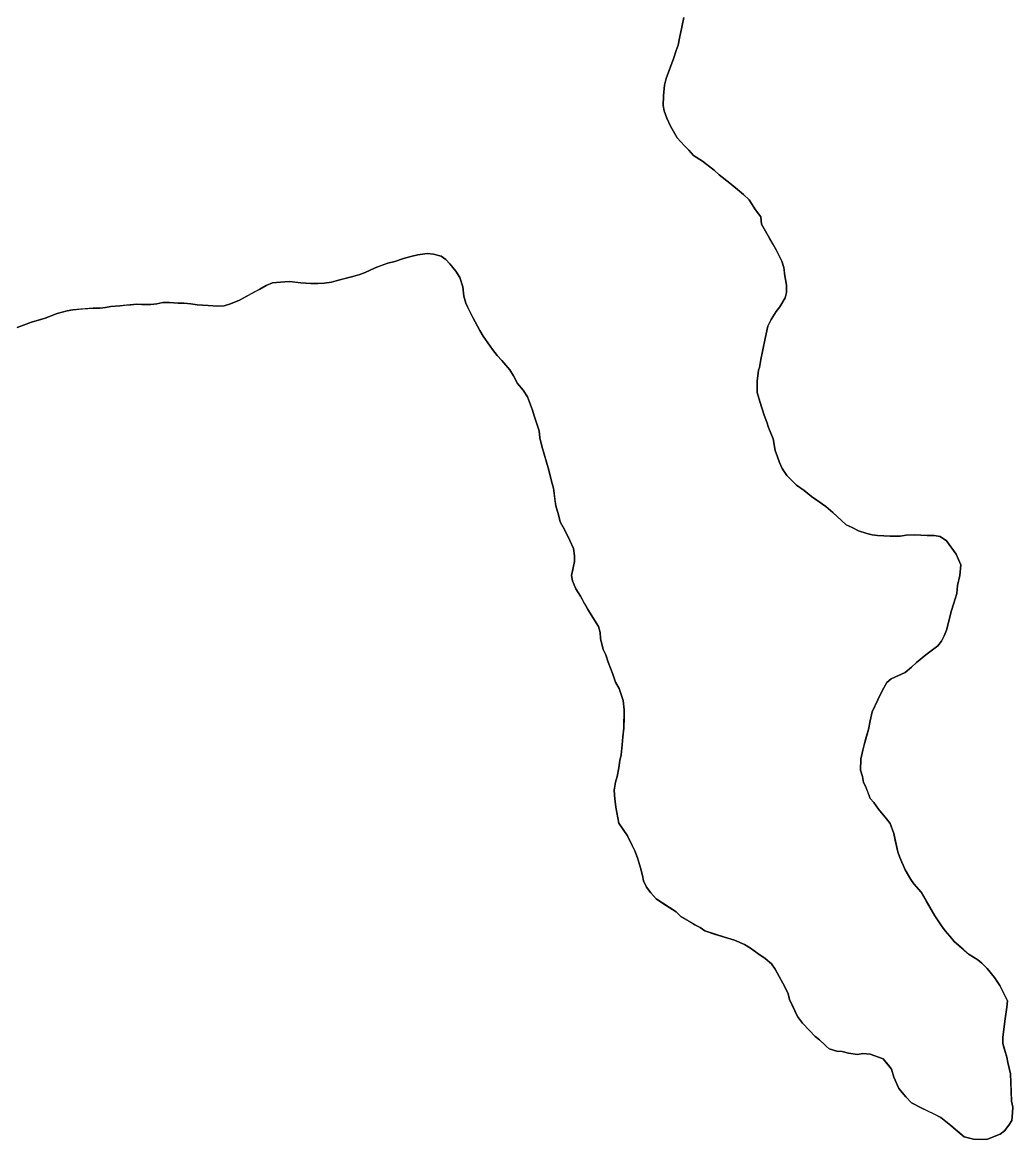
# Model space of a CAD drawing. Extents: x 3172297 to 3210190, y 958463 to 983887.
# Drawn here: x 3190110 to 3190671, y 970520 to 971152 of the extents above; entities that cross this region are included whole.
import ezdxf

# ---------------------------------------------------------------- set-up
doc = ezdxf.new("R2010")
doc.units = 0
doc.layers.add('V-SITE-VEGE', color=7, linetype='Continuous')
doc.layers.add('V-TOPO-SHOR', color=7, linetype='Continuous')

msp = doc.modelspace()

# ---------------------------------------------------------------- linework, layer by layer
at = {"layer": 'V-SITE-VEGE'}
for p, q in [((3190484.39, 971154.99), (3190483.13, 971149.59)), ((3190483.13, 971149.59), (3190481.86, 971143.3)), ((3190481.86, 971143.3), (3190481.21, 971139.41)), ((3190479.98, 971136.42), (3190478.73, 971132.22)), ((3190481.21, 971139.41), (3190479.98, 971136.42)), ((3190478.73, 971132.22), (3190474.4, 971120.56)), ((3190473.45, 971116.67), (3190472.78, 971110.67)), ((3190474.4, 971120.56), (3190473.45, 971116.67)), ((3190472.78, 971110.67), (3190472.72, 971105.26)), ((3190472.72, 971105.26), (3190473.29, 971102.25)), ((3190473.29, 971102.25), (3190474.75, 971098.03)), ((3190474.75, 971098.03), (3190476.79, 971093.51)), ((3190476.79, 971093.51), (3190480.62, 971086.86)), ((3190480.62, 971086.86), (3190484.78, 971082.31)), ((3190484.78, 971082.31), (3190487.15, 971079.88)), ((3190487.15, 971079.88), (3190489.82, 971076.84)), ((3190489.82, 971076.84), (3190494.89, 971073.78)), ((3190494.89, 971073.78), (3190501.44, 971068.61)), ((3190501.44, 971068.61), (3190504.42, 971065.87)), ((3190504.42, 971065.87), (3190510.37, 971061.3)), ((3190510.37, 971061.3), (3190518.11, 971054.91)), ((3190518.11, 971054.91), (3190521.38, 971051.86)), ((3190521.38, 971051.86), (3190524.92, 971046.12)), ((3190524.92, 971046.12), (3190527.88, 971042.18)), ((3190527.88, 971042.18), (3190528.43, 971037.97)), ((3190528.43, 971037.97), (3190536.67, 971023.46)), ((3190339.05, 971021.47), (3190333.63, 971020.63)), ((3190342.65, 971021.13), (3190339.05, 971021.47)), ((3190346.84, 971019.88), (3190342.65, 971021.13)), ((3190536.67, 971023.46), (3190538.15, 971020.45)), ((3190316.76, 971016.01), (3190309.53, 971013.39)), ((3190320.68, 971016.87), (3190316.76, 971016.01)), ((3190325.5, 971018.62), (3190320.68, 971016.87)), ((3190329.72, 971019.77), (3190325.5, 971018.62)), ((3190333.63, 971020.63), (3190329.72, 971019.77)), ((3190349.52, 971018.05), (3190346.84, 971019.88)), ((3190351.9, 971015.62), (3190349.52, 971018.05)), ((3190355.15, 971011.38), (3190351.9, 971015.62)), ((3190538.15, 971020.45), (3190539.91, 971017.12)), ((3190539.91, 971017.12), (3190541.07, 971013.5)), ((3190296.86, 971008.43), (3190288.73, 971006.41)), ((3190300.77, 971009.58), (3190296.86, 971008.43)), ((3190303.79, 971010.75), (3190300.77, 971009.58)), ((3190309.53, 971013.39), (3190303.79, 971010.75)), ((3190357.52, 971007.75), (3190355.15, 971011.38)), ((3190541.07, 971013.5), (3190541.33, 971009.9)), ((3190541.33, 971009.9), (3190542.46, 971003.58)), ((3190247.85, 971003.27), (3190244.22, 971001.21)), ((3190251.47, 971004.73), (3190247.85, 971003.27)), ((3190255.98, 971005.28), (3190251.47, 971004.73)), ((3190260.79, 971005.53), (3190255.98, 971005.28)), ((3190267.39, 971004.85), (3190260.79, 971005.53)), ((3190273.09, 971004.49), (3190267.39, 971004.85)), ((3190276.99, 971004.44), (3190273.09, 971004.49)), ((3190280.6, 971004.7), (3190276.99, 971004.44)), ((3190284.81, 971005.26), (3190280.6, 971004.7)), ((3190288.73, 971006.41), (3190284.81, 971005.26)), ((3190359.26, 971002.62), (3190357.52, 971007.75)), ((3190359.8, 970997.21), (3190359.26, 971002.62)), ((3190542.46, 971003.58), (3190542.41, 970999.38)), ((3190244.22, 971001.21), (3190232.74, 970995.03)), ((3190360.96, 970993.3), (3190359.8, 970997.21)), ((3190541.78, 970996.38), (3190538.72, 970991.31)), ((3190542.41, 970999.38), (3190541.78, 970996.38)), ((3190138.38, 970989.48), (3190135.07, 970988.91)), ((3190149.81, 970990.55), (3190138.38, 970989.48)), ((3190153.71, 970990.51), (3190149.81, 970990.55)), ((3190156.71, 970990.77), (3190153.71, 970990.51)), ((3190159.72, 970991.34), (3190156.71, 970990.77)), ((3190164.83, 970991.88), (3190159.72, 970991.34)), ((3190174.45, 970992.68), (3190164.83, 970991.88)), ((3190182.56, 970992.58), (3190174.45, 970992.68)), ((3190185.87, 970992.85), (3190182.56, 970992.58)), ((3190189.18, 970993.71), (3190185.87, 970992.85)), ((3190193.08, 970993.67), (3190189.18, 970993.71)), ((3190197.89, 970993.32), (3190193.08, 970993.67)), ((3190201.19, 970993.28), (3190197.89, 970993.32)), ((3190205.09, 970992.93), (3190201.19, 970993.28)), ((3190208.69, 970992.29), (3190205.09, 970992.93)), ((3190211.69, 970992.26), (3190208.69, 970992.29)), ((3190214.99, 970991.93), (3190211.69, 970992.26)), ((3190220.39, 970991.56), (3190214.99, 970991.93)), ((3190224, 970991.82), (3190220.39, 970991.56)), ((3190227.61, 970992.98), (3190224, 970991.82)), ((3190232.74, 970995.03), (3190227.61, 970992.98)), ((3190364.77, 970985.14), (3190360.96, 970993.3)), ((3190538.72, 970991.31), (3190536.59, 970988.63)), ((3190122.71, 970984.85), (3190114.88, 970982.53)), ((3190129.35, 970987.47), (3190122.71, 970984.85)), ((3190135.07, 970988.91), (3190129.35, 970987.47)), ((3190368.89, 970977.89), (3190364.77, 970985.14)), ((3190533.83, 970984.15), (3190531.99, 970980.27)), ((3190536.59, 970988.63), (3190533.83, 970984.15)), ((3190110.35, 970980.78), (3190106.74, 970979.62)), ((3190114.88, 970982.53), (3190110.35, 970980.78)), ((3190370.66, 970974.57), (3190368.89, 970977.89)), ((3190531.99, 970980.27), (3190530.41, 970973.38)), ((3190375.98, 970967), (3190370.66, 970974.57)), ((3190530.41, 970973.38), (3190527.87, 970961.4)), ((3190378.64, 970963.67), (3190375.98, 970967)), ((3190381.31, 970960.93), (3190378.64, 970963.67)), ((3190385.76, 970955.48), (3190381.31, 970960.93)), ((3190527.87, 970961.4), (3190527.22, 970956.9)), ((3190387.82, 970952.15), (3190385.76, 970955.48)), ((3190390.18, 970947.92), (3190387.82, 970952.15)), ((3190526.6, 970955.41), (3190525.94, 970949.1)), ((3190527.22, 970956.9), (3190526.6, 970955.41)), ((3190393.44, 970943.98), (3190390.18, 970947.92)), ((3190525.94, 970949.1), (3190525.87, 970942.8)), ((3190395.8, 970940.35), (3190393.44, 970943.98)), ((3190398.72, 970932.81), (3190395.8, 970940.35)), ((3190525.87, 970942.8), (3190527.31, 970937.68)), ((3190399.58, 970929.5), (3190398.72, 970932.81)), ((3190527.31, 970937.68), (3190529.92, 970929.84)), ((3190402.49, 970921.06), (3190399.58, 970929.5)), ((3190529.92, 970929.84), (3190531.38, 970925.92)), ((3190402.75, 970917.15), (3190402.49, 970921.06)), ((3190531.38, 970925.92), (3190532.25, 970922.91)), ((3190532.25, 970922.91), (3190534.88, 970916.58)), ((3190403.9, 970912.33), (3190402.75, 970917.15)), ((3190534.88, 970916.58), (3190536.01, 970909.95)), ((3190407.95, 970898.77), (3190403.9, 970912.33)), ((3190536.01, 970909.95), (3190537.47, 970906.33)), ((3190537.47, 970906.33), (3190538.63, 970903.02)), ((3190538.63, 970903.02), (3190540.1, 970899.7)), ((3190409.38, 970892.45), (3190407.95, 970898.77)), ((3190540.1, 970899.7), (3190542.76, 970895.76)), ((3190542.76, 970895.76), (3190548.1, 970890.3)), ((3190410.54, 970888.53), (3190409.38, 970892.45)), ((3190411.93, 970878.61), (3190410.54, 970888.53)), ((3190548.1, 970890.3), (3190552.57, 970887.24)), ((3190552.57, 970887.24), (3190556.74, 970883.9)), ((3190556.74, 970883.9), (3190564.78, 970878.1)), ((3190413.37, 970873.48), (3190411.93, 970878.61)), ((3190564.78, 970878.1), (3190568.65, 970874.75)), ((3190414.23, 970869.57), (3190413.37, 970873.48)), ((3190416.88, 970864.74), (3190414.23, 970869.57)), ((3190568.65, 970874.75), (3190576.38, 970867.76)), ((3190419.82, 970859), (3190416.88, 970864.74)), ((3190576.38, 970867.76), (3190579.67, 970866.22)), ((3190579.67, 970866.22), (3190583.25, 970864.38)), ((3190583.25, 970864.38), (3190588.04, 970862.82)), ((3190421.87, 970854.47), (3190419.82, 970859)), ((3190588.04, 970862.82), (3190591.03, 970862.19)), ((3190591.03, 970862.19), (3190594.03, 970861.85)), ((3190594.03, 970861.85), (3190601.23, 970861.47)), ((3190601.23, 970861.47), (3190606.94, 970861.41)), ((3190606.94, 970861.41), (3190610.25, 970861.97)), ((3190610.25, 970861.97), (3190615.06, 970862.22)), ((3190615.06, 970862.22), (3190622.26, 970861.84)), ((3190622.26, 970861.84), (3190626.16, 970861.8)), ((3190626.16, 970861.8), (3190629.46, 970861.16)), ((3190629.46, 970861.16), (3190633.04, 970858.72)), ((3190633.04, 970858.72), (3190638.66, 970851.15)), ((3190422.42, 970850.26), (3190421.87, 970854.47)), ((3190422.39, 970846.96), (3190422.42, 970850.26)), ((3190638.66, 970851.15), (3190641.29, 970845.11)), ((3190420.8, 970839.17), (3190422.39, 970846.96)), ((3190641.29, 970845.11), (3190640.63, 970839.11)), ((3190421.36, 970836.16), (3190420.8, 970839.17)), ((3190640.63, 970839.11), (3190639.36, 970833.42)), ((3190423.12, 970831.63), (3190421.36, 970836.16)), ((3190425.77, 970827.4), (3190423.12, 970831.63)), ((3190639.36, 970833.42), (3190639.01, 970828.92)), ((3190429.89, 970819.84), (3190425.77, 970827.4)), ((3190639.01, 970828.92), (3190637.14, 970822.93)), ((3190436.09, 970810.17), (3190429.89, 970819.84)), ((3190635.9, 970819.34), (3190633.07, 970808.26)), ((3190637.14, 970822.93), (3190635.9, 970819.34)), ((3190436.95, 970806.85), (3190436.09, 970810.17)), ((3190437.21, 970803.55), (3190436.95, 970806.85)), ((3190633.07, 970808.26), (3190631.84, 970804.97)), ((3190438.65, 970797.22), (3190437.21, 970803.55)), ((3190630.3, 970801.99), (3190628.17, 970799.31)), ((3190631.84, 970804.97), (3190630.3, 970801.99)), ((3190440.12, 970794.2), (3190438.65, 970797.22)), ((3190441.57, 970789.98), (3190440.12, 970794.2)), ((3190621.5, 970794.28), (3190616.05, 970789.83)), ((3190628.17, 970799.31), (3190621.5, 970794.28)), ((3190444.2, 970783.35), (3190441.57, 970789.98)), ((3190613.32, 970787.16), (3190609.68, 970784.2)), ((3190616.05, 970789.83), (3190613.32, 970787.16)), ((3190445.65, 970778.82), (3190444.2, 970783.35)), ((3190601.83, 970780.68), (3190599.41, 970778.61)), ((3190609.68, 970784.2), (3190601.83, 970780.68)), ((3190447.71, 970775.2), (3190445.65, 970778.82)), ((3190450.04, 970768.27), (3190447.71, 970775.2)), ((3190599.41, 970778.61), (3190596.96, 970774.13)), ((3190450.58, 970763.16), (3190450.04, 970768.27)), ((3190594.19, 970768.76), (3190591.11, 970761.88)), ((3190596.96, 970774.13), (3190594.19, 970768.76)), ((3190450.46, 970752.64), (3190450.58, 970763.16)), ((3190591.11, 970761.88), (3190589.85, 970756.79)), ((3190589.85, 970756.79), (3190588.9, 970752)), ((3190449.81, 970747.85), (3190450.46, 970752.64)), ((3190588.9, 970752), (3190586.4, 970743.31)), ((3190448.79, 970737.65), (3190449.46, 970743.35)), ((3190449.46, 970743.35), (3190449.81, 970747.85)), ((3190586.4, 970743.31), (3190585.77, 970740.32)), ((3190448.16, 970734.35), (3190448.79, 970737.65)), ((3190585.77, 970740.32), (3190584.51, 970735.23)), ((3190446.55, 970725.36), (3190447.51, 970730.15)), ((3190447.51, 970730.15), (3190448.16, 970734.35)), ((3190584.51, 970735.23), (3190584.44, 970728.92)), ((3190445.61, 970722.07), (3190446.55, 970725.36)), ((3190584.44, 970728.92), (3190585.6, 970725.31)), ((3190585.6, 970725.31), (3190586.16, 970722)), ((3190444.96, 970717.57), (3190445.61, 970722.07)), ((3190445.21, 970712.46), (3190444.96, 970717.57)), ((3190586.16, 970722), (3190587.04, 970720.19)), ((3190587.04, 970720.19), (3190589.96, 970712.94)), ((3190445.76, 970707.95), (3190445.21, 970712.46)), ((3190589.96, 970712.94), (3190592.04, 970710.52)), ((3190447.46, 970698.92), (3190445.76, 970707.95)), ((3190592.04, 970710.52), (3190594.7, 970706.89)), ((3190594.7, 970706.89), (3190599.14, 970701.43)), ((3190452.48, 970691.66), (3190447.46, 970698.92)), ((3190599.14, 970701.43), (3190601.22, 970698.7)), ((3190601.22, 970698.7), (3190603.25, 970692.98)), ((3190603.25, 970692.98), (3190605.54, 970682.74)), ((3190456.59, 970683.2), (3190452.48, 970691.66)), ((3190458.05, 970679.28), (3190456.59, 970683.2)), ((3190605.54, 970682.74), (3190606.71, 970679.42)), ((3190606.71, 970679.42), (3190609.63, 970672.48)), ((3190459.79, 970673.56), (3190458.05, 970679.28)), ((3190460.94, 970669.34), (3190459.79, 970673.56)), ((3190461.51, 970666.33), (3190460.94, 970669.34)), ((3190609.63, 970672.48), (3190612.87, 970667.04)), ((3190612.87, 970667.04), (3190614.65, 970664.62)), ((3190463.27, 970662.71), (3190461.51, 970666.33)), ((3190465.64, 970659.38), (3190463.27, 970662.71)), ((3190614.65, 970664.62), (3190618.8, 970659.77)), ((3190468.6, 970656.04), (3190465.64, 970659.38)), ((3190479.93, 970648.71), (3190468.6, 970656.04)), ((3190618.8, 970659.77), (3190626.46, 970646.47)), ((3190482.9, 970645.97), (3190479.93, 970648.71)), ((3190490.66, 970641.38), (3190482.9, 970645.97)), ((3190626.46, 970646.47), (3190630.3, 970640.72)), ((3190493.65, 970639.84), (3190490.66, 970641.38)), ((3190496.33, 970638.01), (3190493.65, 970639.84)), ((3190507.4, 970634.28), (3190496.33, 970638.01)), ((3190630.3, 970640.72), (3190632.37, 970637.99)), ((3190632.37, 970637.99), (3190635.04, 970634.96)), ((3190513.09, 970632.72), (3190507.4, 970634.28)), ((3190518.77, 970630.25), (3190513.09, 970632.72)), ((3190522.04, 970628.11), (3190518.77, 970630.25)), ((3190635.04, 970634.96), (3190637.41, 970631.93)), ((3190637.41, 970631.93), (3190646.04, 970624.63)), ((3190526.21, 970625.06), (3190522.04, 970628.11)), ((3190530.39, 970622.32), (3190526.21, 970625.06)), ((3190646.04, 970624.63), (3190650.81, 970621.57)), ((3190533.96, 970619.27), (3190530.39, 970622.32)), ((3190536.03, 970616.25), (3190533.96, 970619.27)), ((3190541.62, 970606.27), (3190536.03, 970616.25)), ((3190650.81, 970621.57), (3190653.19, 970619.74)), ((3190653.19, 970619.74), (3190656.16, 970616.7)), ((3190656.16, 970616.7), (3190660.31, 970611.55)), ((3190660.31, 970611.55), (3190663.26, 970607.02)), ((3190543.38, 970602.35), (3190541.62, 970606.27)), ((3190663.26, 970607.02), (3190667.66, 970598.26)), ((3190544.24, 970599.04), (3190543.38, 970602.35)), ((3190548.64, 970589.38), (3190544.24, 970599.04)), ((3190667.66, 970598.26), (3190667.32, 970594.66)), ((3190667.32, 970594.66), (3190666.35, 970588.06)), ((3190551.6, 970585.74), (3190548.64, 970589.38)), ((3190555.46, 970581.49), (3190551.6, 970585.74)), ((3190666.35, 970588.06), (3190665.03, 970577.57)), ((3190558.73, 970578.15), (3190555.46, 970581.49)), ((3190561.11, 970576.32), (3190558.73, 970578.15)), ((3190564.97, 970572.68), (3190561.11, 970576.32)), ((3190566.76, 970571.15), (3190564.97, 970572.68)), ((3190665.03, 970577.57), (3190664.99, 970574.26)), ((3190664.99, 970574.26), (3190667.31, 970566.43)), ((3190570.95, 970569.91), (3190566.76, 970571.15)), ((3190573.95, 970569.57), (3190570.95, 970569.91)), ((3190577.54, 970568.63), (3190573.95, 970569.57)), ((3190582.64, 970567.97), (3190577.54, 970568.63)), ((3190585.65, 970568.54), (3190582.64, 970567.97)), ((3190589.85, 970568.2), (3190585.65, 970568.54)), ((3190597.32, 970565.41), (3190589.85, 970568.2)), ((3190667.31, 970566.43), (3190667.88, 970563.42)), ((3190602.06, 970559.65), (3190597.32, 970565.41)), ((3190603.22, 970555.13), (3190602.06, 970559.65)), ((3190667.88, 970563.42), (3190669.31, 970557.09)), ((3190606.15, 970548.79), (3190603.22, 970555.13)), ((3190669.31, 970557.09), (3190670.03, 970541.47)), ((3190610, 970543.94), (3190606.15, 970548.79)), ((3190613.26, 970540.6), (3190610, 970543.94)), ((3190619.23, 970537.54), (3190613.26, 970540.6)), ((3190670.03, 970541.47), (3190670.6, 970538.16)), ((3190629.99, 970532.31), (3190619.23, 970537.54)), ((3190670.56, 970534.86), (3190670.21, 970530.66)), ((3190670.6, 970538.16), (3190670.56, 970534.86)), ((3190635.64, 970527.74), (3190629.99, 970532.31)), ((3190643.08, 970521.35), (3190635.64, 970527.74)), ((3190668.38, 970527.97), (3190665.94, 970524.7)), ((3190670.21, 970530.66), (3190668.38, 970527.97)), ((3190648.48, 970520.09), (3190643.08, 970521.35)), ((3190663.52, 970522.92), (3190656.28, 970520)), ((3190665.94, 970524.7), (3190663.52, 970522.92)), ((3190653.27, 970519.74), (3190648.48, 970520.09)), ((3190656.28, 970520), (3190653.27, 970519.74))]:
    msp.add_line(p, q, dxfattribs=at)
at = {"layer": 'V-TOPO-SHOR'}
for points in [[(3190591.03, 970862.19), (3190588.04, 970862.82), (3190583.25, 970864.38), (3190579.67, 970866.22), (3190576.38, 970867.76), (3190573.41, 970870.49), (3190568.65, 970874.75), (3190564.78, 970878.1), (3190559.72, 970881.76), (3190556.74, 970883.9), (3190552.57, 970887.24), (3190548.1, 970890.3), (3190542.76, 970895.76), (3190540.1, 970899.7), (3190538.63, 970903.02), (3190537.47, 970906.33), (3190536.01, 970909.95), (3190534.88, 970916.57), (3190532.25, 970922.91), (3190531.38, 970925.92), (3190529.92, 970929.84), (3190527.31, 970937.68), (3190525.87, 970942.8), (3190525.9, 970946.1), (3190525.94, 970949.11), (3190526.6, 970955.41), (3190527.22, 970956.9), (3190527.87, 970961.4), (3190528.82, 970965.89), (3190530.41, 970973.38), (3190531.99, 970980.27), (3190533.83, 970984.15), (3190536.59, 970988.63), (3190538.72, 970991.31), (3190541.78, 970996.38), (3190542.41, 970999.38), (3190542.46, 971003.58), (3190541.33, 971009.9), (3190541.34, 971010.5), (3190541.07, 971013.5), (3190539.91, 971017.12), (3190538.15, 971020.45), (3190536.68, 971023.46), (3190534.91, 971026.49), (3190532.85, 971030.11), (3190528.43, 971037.97), (3190527.88, 971042.18), (3190524.92, 971046.12), (3190521.38, 971051.86), (3190518.11, 971054.91), (3190513.64, 971058.56), (3190510.37, 971061.3), (3190504.42, 971065.87), (3190501.44, 971068.61), (3190497.57, 971071.65), (3190494.89, 971073.78), (3190489.82, 971076.84), (3190487.15, 971079.88), (3190484.78, 971082.31), (3190480.62, 971086.86), (3190476.79, 971093.51), (3190474.75, 971098.03), (3190473.29, 971102.25), (3190472.72, 971105.26), (3190472.78, 971110.67), (3190473.45, 971116.67), (3190474.4, 971120.56), (3190476.87, 971127.14), (3190478.73, 971132.22), (3190479.98, 971136.42), (3190481.21, 971139.41), (3190481.86, 971143.3), (3190483.13, 971149.59), (3190484.39, 971154.99)], [(3190106.74, 970979.62), (3190110.35, 970980.78), (3190114.88, 970982.53), (3190118.79, 970983.69), (3190122.71, 970984.85), (3190129.35, 970987.47), (3190135.07, 970988.91), (3190138.38, 970989.48), (3190143.79, 970990.02), (3190149.81, 970990.55), (3190153.71, 970990.51), (3190156.71, 970990.77), (3190159.72, 970991.34), (3190164.83, 970991.88), (3190167.84, 970992.15), (3190171.15, 970992.41), (3190174.45, 970992.68), (3190177.46, 970992.64), (3190182.56, 970992.59), (3190185.87, 970992.85), (3190189.18, 970993.71), (3190193.08, 970993.67), (3190197.89, 970993.32), (3190201.19, 970993.28), (3190205.09, 970992.93), (3190208.69, 970992.29), (3190211.69, 970992.26), (3190214.99, 970991.93), (3190220.39, 970991.56), (3190224, 970991.82), (3190227.61, 970992.98), (3190232.74, 970995.03), (3190238.18, 970997.97), (3190240.9, 970999.44), (3190244.22, 971001.21), (3190247.85, 971003.27), (3190251.47, 971004.73), (3190255.98, 971005.28), (3190260.79, 971005.53), (3190264.39, 971005.19), (3190267.39, 971004.85), (3190273.09, 971004.49), (3190276.99, 971004.44), (3190280.6, 971004.7), (3190284.81, 971005.26), (3190288.73, 971006.41), (3190292.34, 971007.28), (3190296.86, 971008.43), (3190300.77, 971009.58), (3190303.79, 971010.75), (3190309.53, 971013.39), (3190313.45, 971014.85), (3190316.76, 971016.01), (3190320.68, 971016.87), (3190325.5, 971018.62), (3190329.72, 971019.77), (3190333.63, 971020.63), (3190339.05, 971021.47), (3190342.65, 971021.13), (3190346.84, 971019.88), (3190349.52, 971018.05), (3190351.9, 971015.62), (3190355.15, 971011.38), (3190357.51, 971007.75), (3190359.26, 971002.62), (3190359.8, 970997.21), (3190360.96, 970993.3), (3190363.01, 970988.77), (3190364.77, 970985.14), (3190368.89, 970977.89), (3190370.66, 970974.57), (3190372.43, 970972.15), (3190375.98, 970967), (3190378.64, 970963.67), (3190381.31, 970960.93), (3190385.76, 970955.48), (3190387.82, 970952.15), (3190390.18, 970947.92), (3190393.44, 970943.98)], [(3190393.44, 970943.98), (3190395.8, 970940.35), (3190398.72, 970932.81), (3190399.58, 970929.5), (3190402.49, 970921.06), (3190402.75, 970917.15), (3190403.9, 970912.33), (3190407.95, 970898.77), (3190409.38, 970892.45), (3190410.54, 970888.53), (3190411.37, 970882.21), (3190411.93, 970878.61), (3190413.37, 970873.48), (3190414.23, 970869.57), (3190416.88, 970864.74), (3190419.82, 970859), (3190421.87, 970854.47), (3190422.42, 970850.26), (3190422.39, 970846.96), (3190421.43, 970842.46), (3190420.8, 970839.17), (3190421.36, 970836.16), (3190423.12, 970831.63), (3190425.77, 970827.4), (3190428.13, 970823.17), (3190429.89, 970819.84), (3190436.09, 970810.17), (3190436.95, 970806.85), (3190437.21, 970803.55), (3190438.65, 970797.22), (3190440.12, 970794.2), (3190441.57, 970789.98), (3190444.2, 970783.35), (3190445.65, 970778.82), (3190447.71, 970775.2), (3190450.04, 970768.27), (3190450.58, 970763.16), (3190450.53, 970758.65), (3190450.46, 970752.64), (3190449.81, 970747.85), (3190449.46, 970743.34), (3190448.79, 970737.65), (3190448.16, 970734.35), (3190447.51, 970730.15), (3190446.55, 970725.36), (3190445.61, 970722.07), (3190444.96, 970717.57), (3190445.21, 970712.46), (3190445.76, 970708.25), (3190445.76, 970707.95), (3190446.89, 970701.93), (3190447.46, 970698.92), (3190452.48, 970691.66), (3190455.12, 970686.22), (3190456.59, 970683.2), (3190458.05, 970679.28), (3190459.79, 970673.56), (3190460.94, 970669.34), (3190461.51, 970666.33), (3190463.27, 970662.71), (3190465.64, 970659.38), (3190468.6, 970656.04), (3190472.77, 970653.29), (3190479.93, 970648.71), (3190482.9, 970645.97), (3190487.68, 970643.21), (3190490.66, 970641.38), (3190493.65, 970639.84), (3190496.33, 970638.01), (3190501.71, 970636.15), (3190507.4, 970634.28), (3190513.09, 970632.72), (3190518.77, 970630.25), (3190522.04, 970628.11), (3190526.21, 970625.06), (3190530.39, 970622.32), (3190533.96, 970619.27), (3190536.03, 970616.25), (3190538.38, 970612.01), (3190541.62, 970606.27), (3190543.38, 970602.35), (3190544.24, 970599.04), (3190546.59, 970593.9), (3190548.64, 970589.38), (3190551.6, 970585.74), (3190555.46, 970581.49), (3190558.73, 970578.15), (3190561.11, 970576.32), (3190564.08, 970573.59), (3190564.97, 970572.68), (3190566.76, 970571.15), (3190570.95, 970569.91), (3190573.95, 970569.57), (3190577.54, 970568.63), (3190582.64, 970567.97), (3190585.65, 970568.54), (3190589.85, 970568.2), (3190597.32, 970565.41), (3190599.99, 970562.07), (3190602.06, 970559.65), (3190603.22, 970555.13)], [(3190603.22, 970555.13), (3190606.15, 970548.79), (3190610, 970543.94), (3190613.26, 970540.6), (3190619.23, 970537.54), (3190625.51, 970534.46), (3190629.99, 970532.31), (3190635.64, 970527.74), (3190639.81, 970524.09), (3190643.08, 970521.35), (3190648.47, 970520.09), (3190653.27, 970519.74), (3190656.28, 970520), (3190663.52, 970522.92), (3190665.94, 970524.7), (3190668.38, 970527.97), (3190670.21, 970530.66), (3190670.56, 970534.86), (3190670.6, 970538.16), (3190670.03, 970541.47), (3190669.8, 970547.48), (3190669.31, 970557.09), (3190667.88, 970563.42), (3190667.31, 970566.43), (3190665.86, 970571.25), (3190664.99, 970574.26), (3190665.03, 970577.57), (3190665.69, 970582.36), (3190666.35, 970588.06), (3190667.32, 970594.66), (3190667.66, 970598.26), (3190663.26, 970607.02), (3190660.31, 970611.55), (3190656.16, 970616.7), (3190653.19, 970619.74), (3190650.81, 970621.57), (3190646.04, 970624.63), (3190642.47, 970627.67), (3190637.41, 970631.93), (3190635.04, 970634.96), (3190632.37, 970637.99), (3190630.3, 970640.72), (3190626.46, 970646.47), (3190624.4, 970650.09), (3190621.75, 970654.63), (3190618.8, 970659.77), (3190614.65, 970664.62), (3190612.87, 970667.04), (3190609.63, 970672.48), (3190606.71, 970679.42), (3190605.54, 970682.74), (3190604.12, 970689.36), (3190603.25, 970692.98), (3190601.22, 970698.7), (3190599.14, 970701.43), (3190594.7, 970706.89), (3190592.04, 970710.52), (3190589.96, 970712.94), (3190588.5, 970716.57), (3190587.04, 970720.19), (3190586.16, 970722), (3190585.6, 970725.31), (3190584.44, 970728.92), (3190584.51, 970735.23), (3190585.77, 970740.32), (3190586.4, 970743.32), (3190587.65, 970747.51), (3190588.9, 970752), (3190589.85, 970756.79), (3190591.11, 970761.88), (3190592.65, 970765.47), (3190594.19, 970768.76), (3190596.96, 970774.13), (3190599.41, 970778.61), (3190601.83, 970780.68), (3190609.68, 970784.2), (3190613.32, 970787.16), (3190616.05, 970789.83), (3190621.5, 970794.28), (3190628.17, 970799.31), (3190630.3, 970801.99), (3190631.84, 970804.97), (3190633.07, 970808.26), (3190635.9, 970819.34), (3190637.14, 970822.93), (3190639.01, 970828.92), (3190639.36, 970833.42), (3190640.63, 970839.11), (3190641.29, 970845.11), (3190638.66, 970851.15), (3190633.04, 970858.72), (3190629.46, 970861.16), (3190626.16, 970861.8), (3190623.16, 970861.83), (3190622.26, 970861.84), (3190615.06, 970862.22), (3190610.25, 970861.97), (3190606.94, 970861.41), (3190601.23, 970861.47), (3190594.03, 970861.85), (3190591.03, 970862.19)]]:
    msp.add_lwpolyline(points, dxfattribs=at)

doc.saveas('drawing.dxf')
